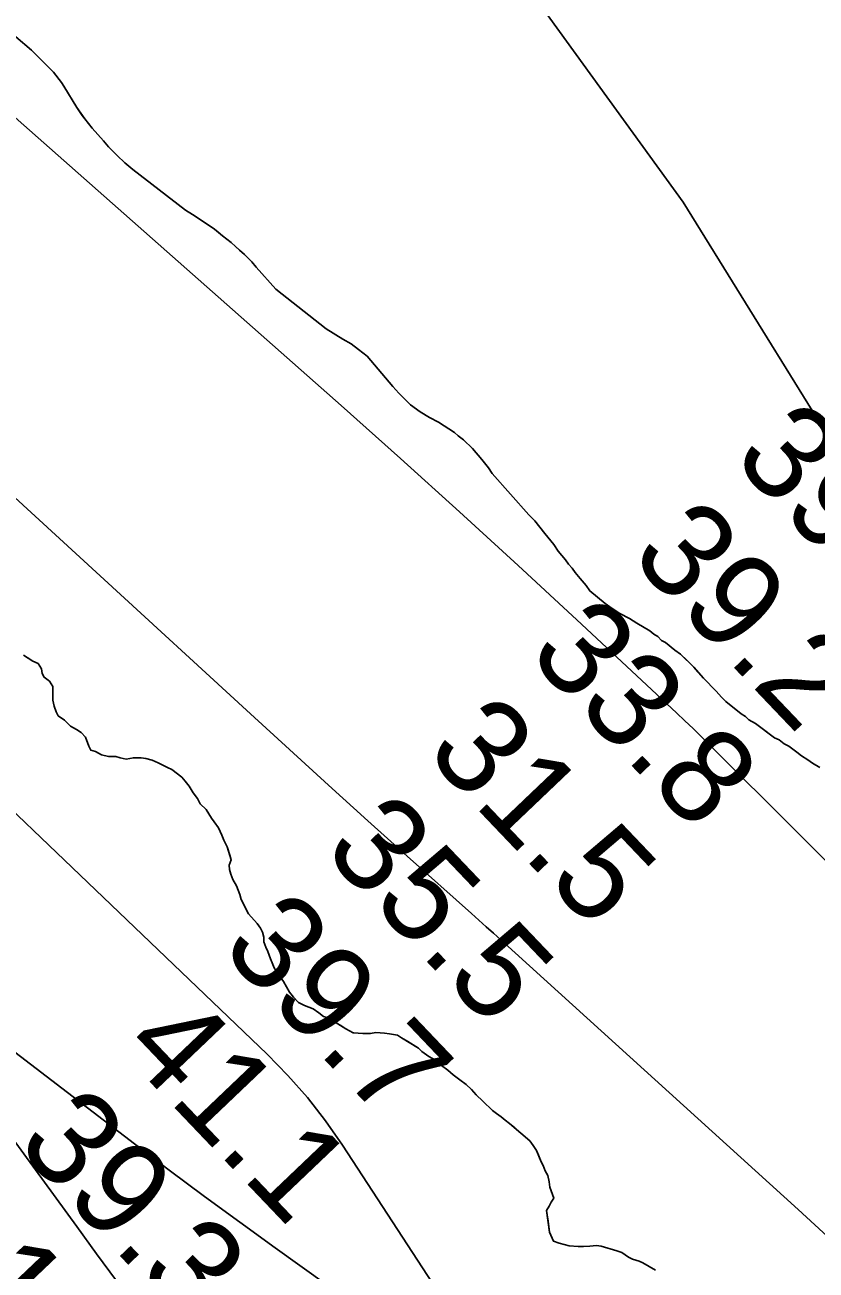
# Model space of a CAD drawing. Extents: x 3180038 to 3217926, y 922069 to 947485.
# Drawn here: x 3199248 to 3199806, y 943654 to 944532 of the extents above; entities that cross this region are included whole.
import ezdxf

# ---------------------------------------------------------------- set-up
doc = ezdxf.new("R2010")
doc.units = 0
for name, color, linetype in [('V-RIVR-RANG', 7, 'Continuous'), ('V-SITE-VEGE', 7, 'Continuous'), ('V-TOPO-MAJR', 7, 'Continuous'), ('V-TOPO-MINR', 7, 'Continuous'), ('V-TOPO-SHOR', 7, 'Continuous')]:
    doc.layers.add(name, color=color, linetype=linetype)

msp = doc.modelspace()

# ---------------------------------------------------------------- linework, layer by layer
at = {"layer": 'V-SITE-VEGE'}
for p, q in [((3199241.08, 944523.67), (3199252.27, 944514.24)), ((3199252.27, 944514.24), (3199267.77, 944498.79)), ((3199267.77, 944498.79), (3199273.37, 944491.5)), ((3199273.37, 944491.5), (3199275.09, 944488.92)), ((3199275.09, 944488.92), (3199284.15, 944473.89)), ((3199284.15, 944473.89), (3199289.75, 944465.74)), ((3199289.75, 944465.74), (3199294.92, 944459.3)), ((3199294.92, 944459.3), (3199303.1, 944450.29)), ((3199303.1, 944450.29), (3199306.54, 944446)), ((3199306.54, 944446), (3199312.57, 944439.99)), ((3199312.57, 944439.99), (3199318.17, 944434.85)), ((3199318.17, 944434.85), (3199323.77, 944430.13)), ((3199323.77, 944430.13), (3199360.78, 944401.4)), ((3199360.78, 944401.4), (3199365.94, 944398.4)), ((3199365.94, 944398.4), (3199374.12, 944392.83)), ((3199374.12, 944392.83), (3199381.43, 944388.12)), ((3199381.43, 944388.12), (3199387.03, 944383.4)), ((3199387.03, 944383.4), (3199393.06, 944378.68)), ((3199393.06, 944378.68), (3199396.07, 944375.68)), ((3199396.07, 944375.68), (3199402.53, 944370.11)), ((3199402.53, 944370.11), (3199407.69, 944364.96)), ((3199407.69, 944364.96), (3199410.71, 944361.09)), ((3199410.71, 944361.09), (3199424.57, 944345.59)), ((3199424.57, 944345.59), (3199460.21, 944317.78)), ((3199460.21, 944317.78), (3199471.83, 944310.49)), ((3199471.83, 944310.49), (3199477.85, 944307.06)), ((3199477.85, 944307.06), (3199483.02, 944303.21)), ((3199483.02, 944303.21), (3199489.04, 944298.49)), ((3199489.04, 944298.49), (3199507.14, 944277.03)), ((3199507.14, 944277.03), (3199511.44, 944272.31)), ((3199511.44, 944272.31), (3199519.62, 944264.16)), ((3199519.62, 944264.16), (3199526.51, 944259.02)), ((3199526.51, 944259.02), (3199532.96, 944255.16)), ((3199532.96, 944255.16), (3199539.42, 944251.73)), ((3199539.42, 944251.73), (3199550.6, 944244.45)), ((3199550.6, 944244.45), (3199553.19, 944242.3)), ((3199553.19, 944242.3), (3199557.06, 944239.3)), ((3199557.06, 944239.3), (3199563.52, 944233.3)), ((3199563.52, 944233.3), (3199569.98, 944225.57)), ((3199569.98, 944225.57), (3199574.72, 944219.56)), ((3199574.72, 944219.56), (3199577.3, 944215.7)), ((3199577.3, 944215.7), (3199603.14, 944186.52)), ((3199603.14, 944186.52), (3199607.45, 944182.23)), ((3199607.45, 944182.23), (3199614.34, 944173.22)), ((3199614.34, 944173.22), (3199620.8, 944165.5)), ((3199620.8, 944165.5), (3199623.82, 944160.78)), ((3199623.82, 944160.78), (3199628.99, 944154.77)), ((3199628.99, 944154.77), (3199631.15, 944151.76)), ((3199631.15, 944151.76), (3199633.73, 944148.76)), ((3199633.73, 944148.76), (3199635.88, 944145.75)), ((3199635.88, 944145.75), (3199639.33, 944141.46)), ((3199639.33, 944141.46), (3199643.58, 944136.68)), ((3199643.58, 944136.68), (3199646.17, 944132.82)), ((3199646.17, 944132.82), (3199657.09, 944123.79)), ((3199657.09, 944123.79), (3199660.33, 944121.51)), ((3199660.33, 944121.51), (3199667.26, 944116.94)), ((3199667.26, 944116.94), (3199674.2, 944113.29)), ((3199674.2, 944113.29), (3199679.28, 944110.1)), ((3199679.28, 944110.1), (3199688.53, 944104.62)), ((3199688.53, 944104.62), (3199691.3, 944102.33)), ((3199691.3, 944102.33), (3199694.08, 944100.5)), ((3199694.08, 944100.5), (3199696.86, 944097.76)), ((3199696.86, 944097.76), (3199699.63, 944096.39)), ((3199699.63, 944096.39), (3199706.12, 944090.9)), ((3199253.06, 944083.16), (3199246.6, 944087.45)), ((3199706.12, 944090.9), (3199710.27, 944088.15)), ((3199710.27, 944088.15), (3199719.54, 944078.99)), ((3199256.93, 944081.45), (3199253.06, 944083.16)), ((3199259.25, 944077.78), (3199256.93, 944081.45)), ((3199259.73, 944074.56), (3199259.25, 944077.78)), ((3199719.54, 944078.99), (3199726.5, 944071.2)), ((3199261.13, 944071.8), (3199259.73, 944074.56)), ((3199264.83, 944069.06), (3199261.13, 944071.8)), ((3199267.16, 944065.38), (3199264.83, 944069.06)), ((3199726.5, 944071.2), (3199735.3, 944062.03)), ((3199267.21, 944055.71), (3199267.16, 944065.38)), ((3199735.3, 944062.03), (3199739.01, 944057.91)), ((3199739.01, 944057.91), (3199742.25, 944054.7)), ((3199268.16, 944051.57), (3199267.21, 944055.71)), ((3199269.56, 944047.43), (3199268.16, 944051.57)), ((3199742.25, 944054.7), (3199752.9, 944046.01)), ((3199270.96, 944044.67), (3199269.56, 944047.43)), ((3199275.58, 944041.47), (3199270.96, 944044.67)), ((3199279.76, 944037.35), (3199275.58, 944041.47)), ((3199752.9, 944046.01), (3199756.14, 944044.18)), ((3199756.14, 944044.18), (3199758.45, 944041.89)), ((3199758.45, 944041.89), (3199763.08, 944039.15)), ((3199283.92, 944035.07), (3199279.76, 944037.35)), ((3199287.15, 944032.78), (3199283.92, 944035.07)), ((3199290.4, 944029.58), (3199287.15, 944032.78)), ((3199763.08, 944039.15), (3199776.5, 944029.09)), ((3199292.74, 944023.14), (3199290.4, 944029.58)), ((3199294.14, 944020.38), (3199292.74, 944023.14)), ((3199776.5, 944029.09), (3199779.73, 944027.73)), ((3199779.73, 944027.73), (3199783.43, 944024.98)), ((3199783.43, 944024.98), (3199786.67, 944023.16)), ((3199786.67, 944023.16), (3199792.22, 944019.05)), ((3199297.37, 944019.48), (3199294.14, 944020.38)), ((3199301.52, 944017.2), (3199297.37, 944019.48)), ((3199306.6, 944015.84), (3199301.52, 944017.2)), ((3199311.67, 944015.87), (3199306.6, 944015.84)), ((3199314.9, 944014.97), (3199311.67, 944015.87)), ((3199319.05, 944014.07), (3199314.9, 944014.97)), ((3199324.11, 944015.02), (3199319.05, 944014.07)), ((3199329.64, 944015.05), (3199324.11, 944015.02)), ((3199332.87, 944014.61), (3199329.64, 944015.05)), ((3199337.48, 944013.25), (3199332.87, 944014.61)), ((3199792.22, 944019.05), (3199795.46, 944016.3)), ((3199795.46, 944016.3), (3199800.08, 944013.56)), ((3199341.64, 944011.43), (3199337.48, 944013.25)), ((3199348.11, 944008.25), (3199341.64, 944011.43)), ((3199351.34, 944006.88), (3199348.11, 944008.25)), ((3199358.29, 944001.39), (3199351.34, 944006.88)), ((3199800.08, 944013.56), (3199803.32, 944011.28)), ((3199803.32, 944011.28), (3199808.41, 944008.08)), ((3199360.6, 943998.64), (3199358.29, 944001.39)), ((3199363.39, 943994.97), (3199360.6, 943998.64)), ((3199366.18, 943990.38), (3199363.39, 943994.97)), ((3199369.43, 943986.25), (3199366.18, 943990.38)), ((3199371.29, 943982.57), (3199369.43, 943986.25)), ((3199375.46, 943978.45), (3199371.29, 943982.57)), ((3199379.19, 943972.48), (3199375.46, 943978.45)), ((3199381.04, 943969.73), (3199379.19, 943972.48)), ((3199384.29, 943965.6), (3199381.04, 943969.73)), ((3199386.62, 943960.54), (3199384.29, 943965.6)), ((3199388.03, 943956.87), (3199386.62, 943960.54)), ((3199390.36, 943952.27), (3199388.03, 943956.87)), ((3199393.17, 943943.07), (3199390.36, 943952.27)), ((3199391.81, 943939.38), (3199393.17, 943943.07)), ((3199391.83, 943936.15), (3199391.81, 943939.38)), ((3199392.77, 943932.93), (3199391.83, 943936.15)), ((3199394.17, 943929.25), (3199392.77, 943932.93)), ((3199396.96, 943924.66), (3199394.17, 943929.25)), ((3199399.3, 943918.69), (3199396.96, 943924.66)), ((3199400.24, 943915.01), (3199399.3, 943918.69)), ((3199405.37, 943904.9), (3199400.24, 943915.01)), ((3199411.4, 943898.02), (3199405.37, 943904.9)), ((3199413.72, 943894.81), (3199411.4, 943898.02)), ((3199415.12, 943892.05), (3199413.72, 943894.81)), ((3199416.06, 943888.37), (3199415.12, 943892.05)), ((3199416.08, 943885.15), (3199416.06, 943888.37)), ((3199417.48, 943881.47), (3199416.08, 943885.15)), ((3199418.88, 943878.25), (3199417.48, 943881.47)), ((3199420.75, 943873.19), (3199418.88, 943878.25)), ((3199422.15, 943870.44), (3199420.75, 943873.19)), ((3199423.55, 943866.76), (3199422.15, 943870.44)), ((3199425.88, 943863.09), (3199423.55, 943866.76)), ((3199430.06, 943857.12), (3199425.88, 943863.09)), ((3199434.25, 943849.77), (3199430.06, 943857.12)), ((3199437.03, 943846.1), (3199434.25, 943849.77)), ((3199440.74, 943842.44), (3199437.03, 943846.1)), ((3199444.9, 943840.15), (3199440.74, 943842.44)), ((3199450.9, 943837.89), (3199444.9, 943840.15)), ((3199455.06, 943835.15), (3199450.9, 943837.89)), ((3199458.3, 943832.4), (3199455.06, 943835.15)), ((3199461.53, 943831.49), (3199458.3, 943832.4)), ((3199468.47, 943827.39), (3199461.53, 943831.49)), ((3199474.02, 943823.73), (3199468.47, 943827.39)), ((3199479.1, 943821), (3199474.02, 943823.73)), ((3199486.01, 943820.57), (3199479.1, 943821)), ((3199491.54, 943820.61), (3199486.01, 943820.57)), ((3199495.23, 943821.09), (3199491.54, 943820.61)), ((3199501.22, 943820.66), (3199495.23, 943821.09)), ((3199504.91, 943820.22), (3199501.22, 943820.66)), ((3199510.44, 943819.33), (3199504.91, 943820.22)), ((3199513.22, 943817.5), (3199510.44, 943819.33)), ((3199525.24, 943810.2), (3199513.22, 943817.5)), ((3199527.55, 943807.91), (3199525.24, 943810.2)), ((3199532.64, 943804.25), (3199527.55, 943807.91)), ((3199536.8, 943801.97), (3199532.64, 943804.25)), ((3199541.43, 943797.85), (3199536.8, 943801.97)), ((3199546.06, 943794.65), (3199541.43, 943797.85)), ((3199549.76, 943791.45), (3199546.06, 943794.65)), ((3199554.39, 943787.79), (3199549.76, 943791.45)), ((3199559.02, 943784.59), (3199554.39, 943787.79)), ((3199562.72, 943780.92), (3199559.02, 943784.59)), ((3199565.97, 943777.25), (3199562.72, 943780.92)), ((3199570.6, 943772.67), (3199565.97, 943777.25)), ((3199577.55, 943766.26), (3199570.6, 943772.67)), ((3199580.33, 943763.97), (3199577.55, 943766.26)), ((3199583.56, 943761.69), (3199580.33, 943763.97)), ((3199586.34, 943759.4), (3199583.56, 943761.69)), ((3199589.58, 943757.11), (3199586.34, 943759.4)), ((3199597.45, 943750.25), (3199589.58, 943757.11)), ((3199603.93, 943744.75), (3199597.45, 943750.25)), ((3199606.26, 943741.54), (3199603.93, 943744.75)), ((3199608.58, 943737.87), (3199606.26, 943741.54)), ((3199611.85, 943730.06), (3199608.58, 943737.87)), ((3199613.25, 943727.3), (3199611.85, 943730.06)), ((3199614.65, 943723.62), (3199613.25, 943727.3)), ((3199616.51, 943720.41), (3199614.65, 943723.62)), ((3199617.46, 943715.8), (3199616.51, 943720.41)), ((3199617.94, 943712.12), (3199617.46, 943715.8)), ((3199620.75, 943704.3), (3199617.94, 943712.12)), ((3199615.73, 943695.52), (3199617.56, 943698.76)), ((3199617.56, 943698.76), (3199618.92, 943701.53)), ((3199618.92, 943701.53), (3199620.75, 943704.3)), ((3199617.66, 943680.33), (3199615.73, 943695.52)), ((3199620.46, 943673.89), (3199617.66, 943680.33)), ((3199624.61, 943672.53), (3199620.46, 943673.89)), ((3199631.54, 943670.73), (3199624.61, 943672.53)), ((3199637.99, 943670.3), (3199631.54, 943670.73)), ((3199646.28, 943670.35), (3199637.99, 943670.3)), ((3199650.89, 943670.84), (3199646.28, 943670.35)), ((3199654.11, 943670.4), (3199650.89, 943670.84)), ((3199665.19, 943667.23), (3199654.11, 943670.4)), ((3199668.88, 943665.87), (3199665.19, 943667.23)), ((3199673.51, 943662.67), (3199668.88, 943665.87)), ((3199676.28, 943661.3), (3199673.51, 943662.67)), ((3199680.9, 943659.95), (3199676.28, 943661.3)), ((3199683.67, 943658.58), (3199680.9, 943659.95)), ((3199692.45, 943653.57), (3199683.67, 943658.58))]:
    msp.add_line(p, q, dxfattribs=at)
at = {"layer": 'V-TOPO-MAJR'}
for points in [[(3200395.15, 943455.5), (3200336.07, 943521.9), (3200278.68, 943589.69), (3200223.82, 943659.54), (3200170.65, 943730.76), (3199946.39, 944042.94), (3199937.03, 944056.09), (3199927.73, 944069.28), (3199918.54, 944082.54), (3199909.41, 944095.85), (3199907.32, 944098.93), (3199899.29, 944110.73), (3199891.25, 944122.54), (3199883.19, 944134.33), (3199875.14, 944146.12), (3199867.16, 944157.96), (3199859.29, 944169.87), (3199851.58, 944181.89), (3199843.99, 944193.98), (3199712.09, 944407.17), (3199248.52, 945046.93)], [(3198635.82, 944534.48), (3198660.09, 944513.28), (3198684.25, 944491.95), (3198708.32, 944470.53), (3198802.49, 944386.28), (3198873.26, 944322.31), (3198943.61, 944257.89), (3199013.31, 944192.76), (3199082.58, 944127.18), (3199418.55, 943805.89), (3199433.14, 943790.94), (3199446.99, 943775.37), (3199459.73, 943758.89), (3199471.74, 943741.79), (3199559.88, 943606.5)], [(3199550.96, 943578.51), (3199424.2, 943669.2), (3199399.15, 943687.3), (3199374.21, 943705.55), (3199349.45, 943724.04), (3199324.8, 943742.69), (3199203.94, 943835), (3199199.72, 943837.04), (3199195.48, 943837.96), (3199191.21, 943837.22), (3199186.91, 943835.36), (3199184.16, 943832.07), (3199182.64, 943828.58), (3199182.95, 943824.78), (3199184.49, 943820.78), (3199284.1, 943684.27), (3199298.15, 943665.15), (3199312.28, 943646.09)]]:
    msp.add_lwpolyline(points, dxfattribs=at)
at = {"layer": 'V-TOPO-MINR'}
for points in [[(3200369.06, 943385.84), (3200317.92, 943437.8), (3200266.65, 943489.64), (3200215.21, 943541.3), (3200163.65, 943592.84), (3199730.48, 944024.34), (3199724.76, 944029.99), (3199719, 944035.6), (3199713.18, 944041.16), (3199707.34, 944046.67), (3199636.96, 944112.43), (3199595.74, 944150.63), (3199554.31, 944188.59), (3199512.57, 944226.21), (3199470.62, 944263.6), (3198921.85, 944748.59)], [(3198830.34, 944575.29), (3199406.72, 944046.01), (3199434.27, 944020.8), (3199461.9, 943995.66), (3199489.62, 943970.64), (3199517.4, 943945.68), (3199562.7, 943905.15), (3199567.88, 943900.51), (3199573.06, 943895.86), (3199578.22, 943891.2), (3199583.38, 943886.53), (3199793.19, 943696.42), (3199887.54, 943609.56), (3199980.96, 943521.73), (3200072.99, 943432.43), (3200164.08, 943342.15), (3200307.55, 943197.72), (3200325.96, 943178.7), (3200344.02, 943159.37), (3200361.58, 943139.58)]]:
    msp.add_lwpolyline(points, dxfattribs=at)
at = {"layer": 'V-TOPO-SHOR'}
for points in [[(3199173.93, 944576.85), (3199241.08, 944523.67), (3199252.27, 944514.24), (3199267.77, 944498.79), (3199273.37, 944491.5), (3199275.09, 944488.92), (3199284.15, 944473.89), (3199288.02, 944468.31), (3199289.75, 944465.74), (3199294.92, 944459.3), (3199303.1, 944450.29)], [(3199303.1, 944450.29), (3199306.54, 944446), (3199309.99, 944442.57), (3199312.57, 944439.99), (3199318.17, 944434.85), (3199323.77, 944430.13), (3199360.78, 944401.4), (3199365.94, 944398.4), (3199369.82, 944395.83), (3199374.12, 944392.83), (3199381.43, 944388.12), (3199384.02, 944385.97), (3199387.03, 944383.4), (3199393.06, 944378.68), (3199396.07, 944375.68), (3199399.08, 944373.11), (3199402.53, 944370.11), (3199407.69, 944364.96), (3199410.71, 944361.09), (3199424.57, 944345.59), (3199460.21, 944317.78), (3199471.83, 944310.49), (3199477.85, 944307.06), (3199483.02, 944303.21), (3199489.04, 944298.49), (3199507.14, 944277.03), (3199511.44, 944272.31), (3199514.89, 944268.88), (3199519.62, 944264.16), (3199526.51, 944259.02), (3199532.96, 944255.16), (3199539.42, 944251.73), (3199550.6, 944244.45), (3199553.19, 944242.3), (3199557.06, 944239.3), (3199563.52, 944233.3), (3199569.98, 944225.57), (3199574.72, 944219.56), (3199577.3, 944215.7), (3199603.14, 944186.52), (3199607.45, 944182.23), (3199614.34, 944173.22), (3199618.65, 944168.07), (3199620.8, 944165.5), (3199623.82, 944160.78), (3199626.41, 944157.77), (3199628.99, 944154.77), (3199631.14, 944151.76), (3199633.73, 944148.76), (3199635.88, 944145.75), (3199639.33, 944141.46), (3199643.58, 944136.68), (3199646.17, 944132.82), (3199657.09, 944123.79)], [(3199808.41, 944008.08), (3199803.32, 944011.28), (3199800.08, 944013.56), (3199795.46, 944016.3), (3199792.22, 944019.05), (3199786.67, 944023.16), (3199783.43, 944024.98), (3199779.73, 944027.73), (3199776.5, 944029.09), (3199766.78, 944036.41), (3199763.08, 944039.15), (3199758.45, 944041.89), (3199756.14, 944044.18), (3199752.9, 944046.01), (3199742.25, 944054.7), (3199739.01, 944057.91), (3199735.3, 944062.03), (3199726.5, 944071.2), (3199722.33, 944075.78), (3199719.54, 944078.99), (3199717.22, 944081.28), (3199714.91, 944083.57), (3199710.27, 944088.15), (3199706.11, 944090.9), (3199699.63, 944096.39), (3199696.86, 944097.76), (3199694.08, 944100.5), (3199691.3, 944102.33), (3199688.53, 944104.62), (3199679.28, 944110.1), (3199674.2, 944113.29), (3199667.26, 944116.94), (3199664.49, 944118.77), (3199660.33, 944121.51), (3199657.09, 944123.79)], [(3199256.93, 944081.45), (3199253.06, 944083.16), (3199249.19, 944085.74), (3199246.6, 944087.45)], [(3199256.93, 944081.45), (3199259.25, 944077.78), (3199259.73, 944074.56), (3199261.13, 944071.8), (3199264.83, 944069.06), (3199267.16, 944065.38), (3199267.19, 944059.85), (3199267.21, 944055.71), (3199268.16, 944051.57), (3199269.56, 944047.43), (3199270.96, 944044.67), (3199275.58, 944041.47), (3199279.76, 944037.35), (3199283.92, 944035.07), (3199287.15, 944032.78), (3199290.4, 944029.58), (3199292.74, 944023.14), (3199294.14, 944020.38), (3199297.37, 944019.48), (3199301.52, 944017.2), (3199306.6, 944015.84), (3199311.67, 944015.87), (3199314.9, 944014.97), (3199319.05, 944014.07), (3199324.11, 944015.02), (3199329.64, 944015.05), (3199332.87, 944014.61), (3199337.48, 944013.25), (3199341.64, 944011.43), (3199348.11, 944008.25), (3199351.34, 944006.88), (3199358.29, 944001.39), (3199360.6, 943998.64), (3199363.39, 943994.97), (3199366.18, 943990.38), (3199369.43, 943986.25), (3199371.29, 943982.57), (3199375.46, 943978.45), (3199379.19, 943972.48), (3199381.04, 943969.73), (3199384.29, 943965.6), (3199386.62, 943960.54), (3199388.03, 943956.87), (3199390.36, 943952.27), (3199392.23, 943946.29), (3199393.17, 943943.07), (3199391.81, 943939.38), (3199391.83, 943936.15), (3199392.77, 943932.93), (3199394.17, 943929.25), (3199396.96, 943924.66), (3199399.3, 943918.69), (3199400.24, 943915.01), (3199405.37, 943904.9), (3199411.4, 943898.02), (3199413.72, 943894.81), (3199415.12, 943892.05), (3199416.06, 943888.37), (3199416.08, 943885.15), (3199417.48, 943881.47), (3199418.88, 943878.25), (3199420.75, 943873.19), (3199422.15, 943870.44), (3199423.55, 943866.76), (3199425.88, 943863.09), (3199430.06, 943857.12), (3199434.25, 943849.77), (3199437.03, 943846.1), (3199440.74, 943842.44), (3199444.9, 943840.15), (3199450.9, 943837.89), (3199455.06, 943835.15), (3199458.3, 943832.4), (3199461.53, 943831.49), (3199468.47, 943827.39), (3199471.24, 943825.56), (3199474.02, 943823.73), (3199479.1, 943821), (3199479.56, 943821), (3199486.01, 943820.57), (3199491.54, 943820.61), (3199495.23, 943821.09), (3199501.22, 943820.66), (3199504.91, 943820.22), (3199510.44, 943819.33), (3199513.22, 943817.5), (3199517.84, 943814.77), (3199521.54, 943812.48), (3199525.24, 943810.2), (3199527.55, 943807.91), (3199532.64, 943804.25), (3199536.8, 943801.97), (3199541.43, 943797.85), (3199546.06, 943794.65), (3199549.76, 943791.45), (3199554.39, 943787.79), (3199559.02, 943784.59), (3199562.72, 943780.92), (3199565.97, 943777.25), (3199570.6, 943772.67), (3199577.55, 943766.26)], [(3199577.55, 943766.26), (3199580.33, 943763.97), (3199583.56, 943761.69), (3199586.34, 943759.4), (3199589.58, 943757.11), (3199593.29, 943753.91), (3199597.45, 943750.25), (3199603.93, 943744.75), (3199606.26, 943741.54), (3199608.58, 943737.87), (3199609.98, 943734.65), (3199611.85, 943730.06), (3199613.25, 943727.3), (3199614.65, 943723.62), (3199616.51, 943720.41), (3199617.46, 943715.8), (3199617.94, 943712.12), (3199620.75, 943704.3), (3199618.92, 943701.53), (3199617.56, 943698.76), (3199615.73, 943695.52), (3199616.69, 943688.15), (3199617.66, 943680.33), (3199620.46, 943673.89), (3199624.62, 943672.53), (3199631.54, 943670.73), (3199637.99, 943670.3), (3199641.68, 943670.33), (3199646.28, 943670.35), (3199650.89, 943670.84), (3199654.11, 943670.4), (3199665.19, 943667.23), (3199668.88, 943665.87), (3199673.51, 943662.67), (3199676.28, 943661.3), (3199680.9, 943659.95), (3199683.67, 943658.58), (3199692.45, 943653.57)]]:
    msp.add_lwpolyline(points, dxfattribs=at)

# ---------------------------------------------------------------- texts
at = {"layer": 'V-RIVR-RANG'}
for s, p in [('39.8', (3199745.78, 944225.72)), ('39.2', (3199673.56, 944156.56)), ('33.8', (3199601.33, 944087.39)), ('31.5', (3199529.11, 944018.23)), ('35.5', (3199456.88, 943949.07)), ('39.7', (3199384.66, 943879.9)), ('41.1', (3199314.07, 943809.02)), ('39.3', (3199240.21, 943741.58)), ('41.0', (3199165.98, 943674.52))]:
    msp.add_text(s, height=67, rotation=313.61833, dxfattribs=at).set_placement(p)

doc.saveas('drawing.dxf')
